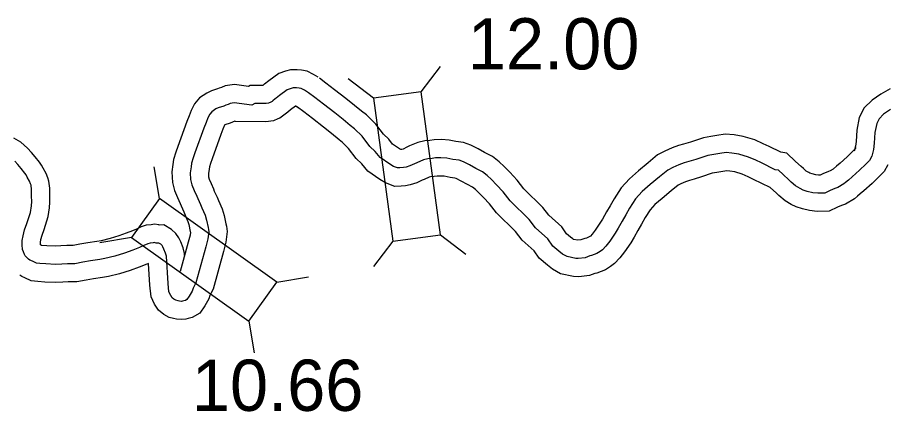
# Model space of a CAD drawing. Extents: x -83719 to 153526, y -11835 to 11446.
# Drawn here: x 15088.7 to 15328, y -1745.5 to -1637.2 of the extents above; entities that cross this region are included whole.
import ezdxf

# ---------------------------------------------------------------- set-up
doc = ezdxf.new("R2010")
doc.units = 0
for name, color, linetype in [('Level 11', 7, 'Continuous'), ('Level 20', 7, 'Continuous'), ('Level 58', 7, 'Continuous'), ('Level 59', 7, 'Continuous')]:
    doc.layers.add(name, color=color, linetype=linetype)

msp = doc.modelspace()

# ---------------------------------------------------------------- linework, layer by layer
at = {"layer": 'Level 11'}
for points in [[(15171.28, -1653.57), (15170.06, -1652.84), (15168.32, -1651.92), (15166.78, -1651.64), (15165.51, -1651.54), (15163.68, -1651.55), (15162.39, -1651.96), (15160.48, -1652.59), (15157.74, -1654.61), (15156.62, -1655.47), (15156.44, -1655.62), (15156.13, -1655.84), (15156.11, -1655.85), (15154.94, -1655.84), (15152.67, -1655.85), (15152.15, -1656.12), (15148.3, -1655.63), (15145.81, -1655.94), (15144.8, -1656.39), (15144.1, -1656.62), (15143.63, -1656.83), (15142.03, -1657.33), (15140.72, -1657.96), (15138.76, -1659.3), (15137.33, -1660.93), (15136.46, -1662.74), (15135.87, -1664.21), (15135.25, -1665.79), (15132.75, -1672.67), (15132.23, -1674.17), (15131.58, -1676.2), (15131.45, -1677.61), (15131.14, -1679.58), (15131.31, -1682.53), (15131.89, -1684.76), (15132.68, -1686.68), (15133.39, -1688.32), (15133.67, -1688.95), (15134.41, -1690.62), (15134.8, -1691.48), (15135.56, -1693.27), (15135.81, -1694.07), (15136.18, -1695.96), (15136.23, -1696.21), (15136.13, -1697.05), (15135.64, -1698.92), (15133.39, -1707.03)], [(15319.01, -1672.87), (15318.68, -1673.46), (15318.2, -1673.95), (15316.63, -1675.51), (15314.69, -1677.22), (15313.7, -1678.06), (15312.91, -1678.75), (15312.82, -1678.83), (15311.94, -1679.34), (15311.5, -1679.49), (15309.91, -1680.14), (15309.24, -1680.47), (15308.73, -1680.49), (15308.03, -1680.4), (15307.01, -1680.16), (15306.41, -1679.97), (15306.12, -1679.82), (15305.38, -1679.37), (15304.6, -1678.72), (15304, -1678.13), (15302.44, -1676.72), (15300.07, -1674.43), (15298.37, -1674.18), (15295.21, -1672.64), (15293.58, -1671.89), (15291.28, -1670.85), (15288.03, -1669.87), (15285.6, -1669.46), (15283.13, -1669.27), (15280.87, -1669.65), (15279.21, -1669.92), (15277.18, -1670.26), (15273.59, -1671.42), (15271.7, -1672), (15270.32, -1672.4), (15268.57, -1673.01), (15266.51, -1673.89), (15264.57, -1674.97), (15261.93, -1677.11), (15259.29, -1679.29), (15256.8, -1681.48), (15254.54, -1683.98), (15252.58, -1687.04), (15251.54, -1688.92), (15250.48, -1690.63), (15249.38, -1692.6), (15248.72, -1693.75), (15247.39, -1695.66), (15246.54, -1696.76), (15246.1, -1697.24), (15245.96, -1697.33), (15245.59, -1697.58), (15245.04, -1697.8), (15244.55, -1697.89), (15243.44, -1698.31), (15242.63, -1698.41), (15241.47, -1698.16), (15241.24, -1698.03), (15240.59, -1697.51), (15239.53, -1696.63), (15238.26, -1694.69), (15234.68, -1691.55), (15233.02, -1689.37), (15227.83, -1684.29), (15226, -1681.86), (15223.95, -1679.72), (15222.41, -1678.12), (15221.02, -1676.82), (15219.17, -1675.36), (15217, -1674.25), (15215.26, -1673.29), (15213.25, -1672.26), (15211.27, -1671.53), (15209.13, -1671.25), (15207.3, -1670.9), (15205.16, -1670.74), (15203.14, -1670.79), (15202.03, -1670.95), (15200.61, -1671.08), (15198.66, -1671.54), (15196.45, -1672.49), (15195.64, -1672.85), (15194.64, -1673.34), (15194.3, -1673.45), (15194.22, -1673.46), (15194.01, -1673.48), (15193.69, -1673.28), (15191.77, -1671.97), (15190.69, -1670.65), (15189.31, -1669.29), (15187.2, -1666.53), (15184.62, -1663.97), (15183.26, -1662.94), (15181.33, -1661.35), (15178.96, -1659.43), (15175.85, -1657.06), (15173.46, -1655.19), (15171.73, -1653.87)], [(15328.4, -1656.76), (15325.84, -1658.29), (15323.48, -1659.89), (15321.27, -1662), (15319.96, -1664.67), (15319.29, -1668.12), (15319.06, -1671.28), (15318.94, -1672.58), (15318.57, -1673.96)], [(15166.13, -1662.15), (15165.17, -1661.57), (15165.12, -1661.59), (15163.75, -1662.6), (15162.95, -1663.22), (15162.66, -1663.46), (15160.78, -1664.83), (15160.23, -1665.06), (15159.08, -1665.54), (15156.92, -1665.86), (15148.66, -1665.76), (15148.4, -1665.72), (15147.75, -1665.94), (15147.16, -1666.21), (15145.72, -1666.65), (15145.65, -1666.7), (15145.62, -1666.76), (15145.16, -1667.9), (15144.6, -1669.33), (15142.17, -1676.03), (15141.71, -1677.35), (15141.44, -1678.2), (15141.38, -1678.86), (15141.18, -1680.09), (15141.23, -1680.96), (15141.4, -1681.59), (15141.9, -1682.81), (15142.54, -1684.29), (15142.79, -1684.87), (15143.54, -1686.53), (15143.96, -1687.47), (15144.95, -1689.81), (15145.52, -1691.61), (15145.97, -1693.93), (15146.1, -1694.51), (15146.32, -1696.04), (15145.98, -1698.92), (15145.3, -1701.53), (15142.44, -1711.82), (15141.88, -1713.08), (15141.61, -1713.57), (15141.28, -1714.51), (15140.15, -1716.39), (15138.84, -1718.42), (15136.74, -1719.66), (15135.63, -1719.91), (15135.02, -1720.08), (15133.88, -1720.21), (15132.38, -1720.11), (15131.62, -1719.88), (15130.38, -1719.62), (15128.94, -1718.77), (15127.43, -1717.64), (15126.41, -1715.99), (15125.46, -1713.98), (15125.11, -1710.76), (15124.73, -1704.79), (15124.24, -1705.02), (15122.14, -1705.84), (15119.7, -1706.72), (15116.79, -1707.62), (15113.69, -1708.34), (15112.13, -1708.62), (15109.61, -1709), (15107.62, -1709.33), (15105, -1709.85), (15102.65, -1709.86), (15101.18, -1709.96), (15099.13, -1710.05), (15096.22, -1709.89), (15094.34, -1709.78), (15092.49, -1709.52), (15090.74, -1708.71), (15089.92, -1708.32), (15089.37, -1708.03)], [(15327.78, -1677.67), (15326.78, -1679.49), (15325.28, -1681.01), (15323.47, -1682.81), (15321.22, -1684.79), (15320.23, -1685.63), (15319.49, -1686.28), (15318.65, -1687.01), (15316.14, -1688.46), (15315.05, -1688.84), (15313.98, -1689.28), (15311.72, -1690.37), (15308.36, -1690.51), (15306.26, -1690.27), (15304.34, -1689.8), (15302.61, -1689.26), (15301.23, -1688.55), (15299.56, -1687.54), (15297.87, -1686.13), (15297.12, -1685.39), (15295.61, -1684.02), (15295.46, -1683.88), (15290.93, -1681.68), (15289.42, -1680.98), (15287.77, -1680.24), (15285.75, -1679.63), (15284.38, -1679.4), (15283.58, -1679.33), (15282.51, -1679.51), (15280.84, -1679.79), (15279.54, -1680), (15276.61, -1680.95), (15274.57, -1681.58), (15273.35, -1681.94), (15272.18, -1682.34), (15270.92, -1682.88), (15270.19, -1683.29), (15268.26, -1684.85), (15265.78, -1686.9), (15263.83, -1688.61), (15262.51, -1690.07), (15261.17, -1692.17), (15260.16, -1693.98), (15259.11, -1695.68), (15258.09, -1697.52), (15257.17, -1699.12), (15255.45, -1701.58), (15254.19, -1703.22), (15252.7, -1704.83), (15251.58, -1705.61), (15250.23, -1706.5), (15247.84, -1707.44), (15247.27, -1707.55), (15245.85, -1708.08), (15242.91, -1708.45), (15241.43, -1708.38), (15237.88, -1707.61), (15235.65, -1706.36), (15234.28, -1705.27), (15231.99, -1703.37), (15230.65, -1701.32), (15227.33, -1698.41), (15225.5, -1696), (15220.3, -1690.91), (15218.37, -1688.35), (15216.73, -1686.64), (15215.39, -1685.25), (15214.5, -1684.42), (15213.74, -1683.82), (15212.3, -1683.08), (15210.56, -1682.12), (15209.23, -1681.43), (15208.87, -1681.3), (15207.54, -1681.13), (15205.97, -1680.83), (15204.91, -1680.75), (15203.99, -1680.77), (15203.18, -1680.89), (15202.2, -1680.98), (15201.81, -1681.07), (15200.43, -1681.67), (15199.85, -1681.92), (15198.39, -1682.64), (15196.6, -1683.21), (15195.34, -1683.41), (15194.08, -1683.5), (15192.39, -1683.6), (15189.82, -1682.63), (15188.26, -1681.69), (15184.96, -1679.42), (15183.3, -1677.41), (15181.79, -1675.91), (15179.67, -1673.15), (15178.03, -1671.52), (15177.05, -1670.77), (15175.02, -1669.1), (15172.78, -1667.3), (15169.73, -1664.97), (15167.36, -1663.12), (15165.69, -1661.84)], [(15095.04, -1699.68), (15095.04, -1699.52), (15095.03, -1698.98), (15095.18, -1698.23), (15095.48, -1696.98), (15096.03, -1695.46), (15097.18, -1691.91), (15097.52, -1689.48), (15097.64, -1687.89), (15097.63, -1686.28), (15097.62, -1684.09), (15097.34, -1682.18), (15097.03, -1681.22), (15096.59, -1680.08), (15095.82, -1678.63), (15095.36, -1677.81), (15094.8, -1676.98), (15093.63, -1675.52), (15092.6, -1674.28), (15091.52, -1673.07), (15089.62, -1671.43), (15087.71, -1670.37)], [(15134.62, -1702.62), (15134.58, -1702.06), (15134.2, -1700.5), (15133.58, -1698.85), (15133.04, -1697.74), (15132.27, -1696.54), (15131.07, -1695.47), (15128.96, -1694.21), (15127.62, -1694.22), (15127.55, -1694.21), (15126.39, -1694), (15125.45, -1694.13), (15124.12, -1694.24), (15122.7, -1694.75), (15121.39, -1695.31), (15120.3, -1695.82), (15118.62, -1696.48), (15116.53, -1697.23), (15114.18, -1697.96), (15111.69, -1698.54), (15110.51, -1698.75), (15108.04, -1699.12), (15105.83, -1699.49), (15103.99, -1699.85), (15102.28, -1699.86), (15100.62, -1699.98), (15099.2, -1700.04), (15096.78, -1699.9), (15095.36, -1699.82), (15095.04, -1699.68)]]:
    msp.add_lwpolyline(points, dxfattribs=at)
at = {"layer": 'Level 20'}
for p, q in [((15199.63, -1657.63), (15204.96, -1650.63)), ((15186.55, -1659.39), (15179.55, -1654.06)), ((15127.73, -1686.94), (15126.27, -1678.26)), ((15120.06, -1697.68), (15111.38, -1699.13)), ((15191.84, -1698.64), (15186.51, -1705.64)), ((15204.92, -1696.87), (15211.92, -1702.21)), ((15159.96, -1709.93), (15168.64, -1708.48)), ((15152.3, -1720.68), (15153.75, -1729.36))]:
    msp.add_line(p, q, dxfattribs=at)
for points in [[(15186.55, -1659.39), (15191.84, -1698.64), (15204.92, -1696.87), (15199.63, -1657.63)], [(15159.96, -1709.93), (15127.73, -1686.94), (15120.06, -1697.68), (15152.3, -1720.68)]]:
    msp.add_lwpolyline(points, close=True, dxfattribs=at)
at = {"layer": 'Level 59'}
for points in [[(15168.71, -1657.86), (15167.6, -1657.2), (15166.67, -1656.7), (15166.13, -1656.6), (15165.33, -1656.54), (15164.47, -1656.55), (15163.93, -1656.72), (15162.8, -1657.09), (15160.74, -1658.6), (15159.78, -1659.34), (15159.55, -1659.54), (15158.85, -1660.05), (15158.69, -1660.28), (15158.29, -1660.45), (15157.72, -1660.69), (15157.02, -1660.79), (15156.79, -1660.86), (15154.92, -1660.84), (15153.92, -1660.84), (15153.09, -1661.28), (15148.29, -1660.67), (15147.16, -1660.81), (15146.62, -1661.05), (15145.93, -1661.28), (15145.39, -1661.52), (15143.86, -1662), (15143.23, -1662.3), (15142.1, -1663.07), (15141.54, -1663.71), (15141.04, -1664.75), (15140.52, -1666.05), (15139.93, -1667.56), (15137.46, -1674.35), (15136.97, -1675.76), (15136.51, -1677.2), (15136.42, -1678.23), (15136.16, -1679.84), (15136.27, -1681.74), (15136.64, -1683.18), (15137.29, -1684.74), (15137.96, -1686.31), (15138.23, -1686.91), (15138.97, -1688.57), (15139.38, -1689.47), (15140.26, -1691.54), (15140.66, -1692.84), (15141.07, -1694.94), (15141.18, -1695.41), (15141.28, -1696.11), (15141.06, -1697.98), (15140.47, -1700.22), (15137.72, -1710.13), (15137.39, -1710.86), (15137.03, -1711.53), (15136.74, -1712.37), (15135.91, -1713.74), (15135.28, -1714.71), (15134.88, -1714.95), (15134.42, -1715.05), (15134.05, -1715.15), (15133.75, -1715.19), (15133.28, -1715.16), (15132.85, -1715.03), (15132.22, -1714.9), (15131.71, -1714.6), (15131.18, -1714.2), (15130.81, -1713.6), (15130.34, -1712.6), (15130.09, -1710.33), (15129.62, -1702.82), (15129.41, -1701.98), (15128.97, -1700.82), (15128.67, -1700.18), (15128.43, -1699.82), (15128.1, -1699.52), (15127.6, -1699.22), (15127.33, -1699.22), (15126.8, -1699.16), (15126.26, -1699.06), (15126, -1699.1), (15125.2, -1699.17), (15124.53, -1699.4), (15123.44, -1699.88), (15122.27, -1700.42), (15120.38, -1701.16), (15118.11, -1701.98), (15115.48, -1702.79), (15112.69, -1703.44), (15111.32, -1703.68), (15108.83, -1704.06), (15106.73, -1704.41), (15104.5, -1704.85), (15102.46, -1704.86), (15100.9, -1704.97), (15099.16, -1705.05), (15096.5, -1704.89), (15094.83, -1704.8), (15093.93, -1704.67), (15092.86, -1704.18), (15092.16, -1703.85), (15091.72, -1703.62)], [(15323.39, -1675.27), (15322.73, -1676.47), (15321.74, -1677.48), (15320.05, -1679.16), (15317.96, -1681.01), (15316.96, -1681.85), (15316.2, -1682.52), (15315.73, -1682.92), (15314.04, -1683.9), (15313.27, -1684.17), (15311.94, -1684.71), (15310.48, -1685.42), (15308.55, -1685.5), (15307.15, -1685.34), (15305.68, -1684.98), (15304.51, -1684.62), (15303.67, -1684.19), (15302.47, -1683.46), (15301.23, -1682.43), (15300.56, -1681.76), (15299.02, -1680.37), (15297.75, -1679.14), (15296.88, -1679.01), (15293.07, -1677.16), (15291.5, -1676.43), (15289.53, -1675.54), (15286.89, -1674.75), (15284.99, -1674.43), (15283.36, -1674.3), (15281.69, -1674.58), (15280.02, -1674.85), (15278.36, -1675.13), (15275.1, -1676.18), (15273.14, -1676.79), (15271.84, -1677.17), (15270.37, -1677.68), (15268.71, -1678.39), (15267.38, -1679.13), (15265.09, -1680.98), (15262.54, -1683.09), (15260.31, -1685.04), (15258.53, -1687.02), (15256.87, -1689.6), (15255.85, -1691.45), (15254.79, -1693.16), (15253.74, -1695.06), (15252.94, -1696.44), (15251.42, -1698.62), (15250.36, -1699.99), (15249.4, -1701.03), (15248.77, -1701.47), (15247.91, -1702.04), (15246.44, -1702.62), (15245.91, -1702.72), (15244.65, -1703.19), (15242.71, -1703.44), (15242.08, -1703.41), (15239.68, -1702.89), (15238.44, -1702.19), (15237.44, -1701.39), (15235.76, -1700), (15234.45, -1698), (15231, -1694.98), (15229.26, -1692.69), (15224.06, -1687.6), (15222.18, -1685.11), (15220.34, -1683.18), (15218.9, -1681.68), (15217.76, -1680.62), (15216.45, -1679.59), (15214.65, -1678.67), (15212.91, -1677.71), (15211.24, -1676.85), (15210.07, -1676.42), (15208.34, -1676.19), (15206.63, -1675.87), (15205.03, -1675.74), (15203.57, -1675.78), (15202.6, -1675.92), (15201.4, -1676.03), (15200.24, -1676.3), (15198.44, -1677.08), (15197.74, -1677.38), (15196.51, -1677.99), (15195.45, -1678.33), (15194.78, -1678.43), (15193.75, -1678.51), (15193.15, -1678.54), (15192.01, -1678.11), (15190.98, -1677.48), (15188.37, -1675.69), (15186.99, -1674.03), (15185.55, -1672.6), (15183.44, -1669.84), (15181.33, -1667.75), (15180.15, -1666.85), (15178.18, -1665.23), (15175.87, -1663.37), (15172.79, -1661.01), (15170.41, -1659.15), (15168.71, -1657.86)], [(15328.52, -1662.51), (15326.63, -1663.79), (15325.37, -1665), (15324.74, -1666.27), (15324.26, -1668.78), (15324.04, -1671.69), (15323.88, -1673.46), (15323.39, -1675.27)], [(15091.72, -1703.62), (15091.32, -1703.18), (15090.82, -1702.68), (15090.68, -1702.28), (15090.38, -1701.58), (15090.11, -1700.92), (15090.04, -1699.68), (15090.03, -1698.51), (15090.29, -1697.18), (15090.68, -1695.54), (15091.3, -1693.83), (15092.29, -1690.79), (15092.54, -1688.95), (15092.64, -1687.71), (15092.63, -1686.31), (15092.62, -1684.47), (15092.45, -1683.3), (15092.31, -1682.87), (15092.04, -1682.17), (15091.44, -1681.04), (15091.1, -1680.44), (15090.76, -1679.94), (15089.76, -1678.67), (15088.82, -1677.54), (15088.01, -1676.65)]]:
    msp.add_lwpolyline(points, dxfattribs=at)

# ---------------------------------------------------------------- texts
at = {"layer": 'Level 58'}
for s, p in [('12.00', (15212.44, -1651.45)), ('10.66', (15136.63, -1745.29))]:
    msp.add_text(s, height=14.08, dxfattribs=at).set_placement(p)

doc.saveas('drawing.dxf')
